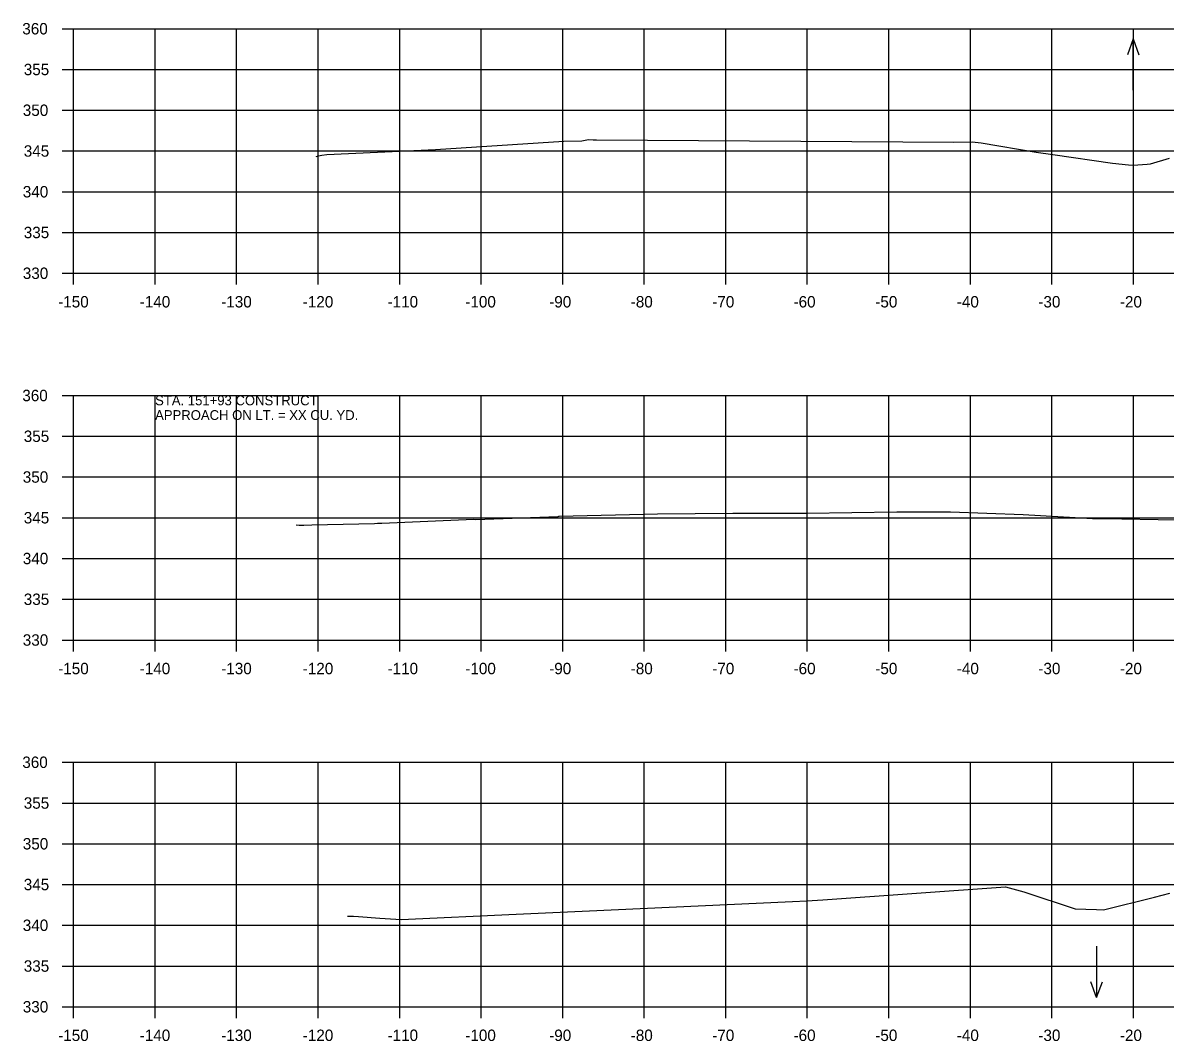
# Model space of a CAD drawing. Extents: x 1368122 to 1710785, y 373130 to 557566.
# Drawn here: x 1368532.7 to 1368672.8, y 380403.6 to 380528.5 of the extents above; entities that cross this region are included whole.
import ezdxf

# ---------------------------------------------------------------- set-up
doc = ezdxf.new("R2010")
doc.units = 0
for name, color, linetype in [('R_Axis', 7, 'Continuous'), ('R_Axis Annot', 7, 'Continuous'), ('R_Exist Surface', 7, 'Continuous'), ('R_Grid', 7, 'Continuous'), ('R_Water Annot', 7, 'Continuous')]:
    doc.layers.add(name, color=color, linetype=linetype)

msp = doc.modelspace()

# ---------------------------------------------------------------- linework, layer by layer
at = {"layer": 'R_Axis'}
for p, q in [((1368537.48, 380527.8), (1368538.88, 380527.8)), ((1368538.88, 380497.8), (1368538.88, 380527.8)), ((1368537.48, 380522.8), (1368538.88, 380522.8)), ((1368537.48, 380517.8), (1368538.88, 380517.8)), ((1368537.48, 380512.8), (1368538.88, 380512.8)), ((1368537.48, 380507.8), (1368538.88, 380507.8)), ((1368537.48, 380502.8), (1368538.88, 380502.8)), ((1368537.48, 380497.8), (1368538.88, 380497.8)), ((1368538.88, 380497.8), (1368838.88, 380497.8)), ((1368538.88, 380496.4), (1368538.88, 380497.8)), ((1368548.88, 380496.4), (1368548.88, 380497.8)), ((1368558.88, 380496.4), (1368558.88, 380497.8)), ((1368568.88, 380496.4), (1368568.88, 380497.8)), ((1368578.88, 380496.4), (1368578.88, 380497.8)), ((1368588.88, 380496.4), (1368588.88, 380497.8)), ((1368598.88, 380496.4), (1368598.88, 380497.8)), ((1368608.88, 380496.4), (1368608.88, 380497.8)), ((1368618.88, 380496.4), (1368618.88, 380497.8)), ((1368628.88, 380496.4), (1368628.88, 380497.8)), ((1368638.88, 380496.4), (1368638.88, 380497.8)), ((1368648.88, 380496.4), (1368648.88, 380497.8)), ((1368658.88, 380496.4), (1368658.88, 380497.8)), ((1368668.88, 380496.4), (1368668.88, 380497.8)), ((1368537.48, 380482.8), (1368538.88, 380482.8)), ((1368538.88, 380452.8), (1368538.88, 380482.8)), ((1368537.48, 380477.8), (1368538.88, 380477.8)), ((1368537.48, 380472.8), (1368538.88, 380472.8)), ((1368537.48, 380467.8), (1368538.88, 380467.8)), ((1368537.48, 380462.8), (1368538.88, 380462.8)), ((1368537.48, 380457.8), (1368538.88, 380457.8)), ((1368537.48, 380452.8), (1368538.88, 380452.8)), ((1368538.88, 380452.8), (1368838.88, 380452.8)), ((1368538.88, 380451.4), (1368538.88, 380452.8)), ((1368548.88, 380451.4), (1368548.88, 380452.8)), ((1368558.88, 380451.4), (1368558.88, 380452.8)), ((1368568.88, 380451.4), (1368568.88, 380452.8)), ((1368578.88, 380451.4), (1368578.88, 380452.8)), ((1368588.88, 380451.4), (1368588.88, 380452.8)), ((1368598.88, 380451.4), (1368598.88, 380452.8)), ((1368608.88, 380451.4), (1368608.88, 380452.8)), ((1368618.88, 380451.4), (1368618.88, 380452.8)), ((1368628.88, 380451.4), (1368628.88, 380452.8)), ((1368638.88, 380451.4), (1368638.88, 380452.8)), ((1368648.88, 380451.4), (1368648.88, 380452.8)), ((1368658.88, 380451.4), (1368658.88, 380452.8)), ((1368668.88, 380451.4), (1368668.88, 380452.8)), ((1368537.48, 380437.8), (1368538.88, 380437.8)), ((1368538.88, 380407.8), (1368538.88, 380437.8)), ((1368537.48, 380432.8), (1368538.88, 380432.8)), ((1368537.48, 380427.8), (1368538.88, 380427.8)), ((1368537.48, 380422.8), (1368538.88, 380422.8)), ((1368537.48, 380417.8), (1368538.88, 380417.8)), ((1368537.48, 380412.8), (1368538.88, 380412.8)), ((1368537.48, 380407.8), (1368538.88, 380407.8)), ((1368538.88, 380407.8), (1368838.88, 380407.8)), ((1368538.88, 380406.4), (1368538.88, 380407.8)), ((1368548.88, 380406.4), (1368548.88, 380407.8)), ((1368558.88, 380406.4), (1368558.88, 380407.8)), ((1368568.88, 380406.4), (1368568.88, 380407.8)), ((1368578.88, 380406.4), (1368578.88, 380407.8)), ((1368588.88, 380406.4), (1368588.88, 380407.8)), ((1368598.88, 380406.4), (1368598.88, 380407.8)), ((1368608.88, 380406.4), (1368608.88, 380407.8)), ((1368618.88, 380406.4), (1368618.88, 380407.8)), ((1368628.88, 380406.4), (1368628.88, 380407.8)), ((1368638.88, 380406.4), (1368638.88, 380407.8)), ((1368648.88, 380406.4), (1368648.88, 380407.8)), ((1368658.88, 380406.4), (1368658.88, 380407.8)), ((1368668.88, 380406.4), (1368668.88, 380407.8))]:
    msp.add_line(p, q, dxfattribs=at)
at = {"layer": 'R_Exist Surface'}
for points in [[(1368568.63, 380512.13), (1368568.92, 380512.2), (1368569.32, 380512.27), (1368569.95, 380512.38), (1368583.28, 380513), (1368599, 380514), (1368601.22, 380514.04), (1368602.06, 380514.2), (1368602.61, 380514.15), (1368603.01, 380514.16), (1368646.87, 380513.88), (1368649.09, 380513.91), (1368650.19, 380513.78), (1368656.95, 380512.67), (1368658.99, 380512.36), (1368666.3, 380511.31), (1368668.27, 380511.11), (1368668.86, 380511.07), (1368670.56, 380511.19), (1368670.99, 380511.23), (1368673.32, 380511.92)], [(1368566.2, 380466.94), (1368566.55, 380466.88), (1368566.75, 380466.88), (1368567.13, 380466.89), (1368568.09, 380466.92), (1368575.78, 380467.1), (1368576.16, 380467.12), (1368576.69, 380467.13), (1368587.99, 380467.64), (1368588.18, 380467.59), (1368598.33, 380467.97), (1368598.42, 380467.98), (1368598.44, 380467.98), (1368598.46, 380467.98), (1368610.51, 380468.27), (1368619.73, 380468.38), (1368628.83, 380468.38), (1368639.86, 380468.52), (1368646.45, 380468.54), (1368655.37, 380468.18), (1368663.87, 380467.71), (1368664.25, 380467.69), (1368667.47, 380467.65), (1368671.92, 380467.57), (1368674.1, 380467.53)], [(1368572.46, 380418.91), (1368572.95, 380418.93), (1368573.22, 380418.91), (1368573.82, 380418.87), (1368576.45, 380418.69), (1368579.06, 380418.52), (1368593.18, 380419.17), (1368601.25, 380419.55), (1368627.05, 380420.73), (1368628.84, 380420.79), (1368630.77, 380420.92), (1368653.18, 380422.52), (1368655.43, 380421.9), (1368661.74, 380419.82), (1368664.37, 380419.73), (1368665.21, 380419.71), (1368671.47, 380421.26), (1368673.33, 380421.73)]]:
    msp.add_lwpolyline(points, dxfattribs=at)
at = {"layer": 'R_Grid'}
for p, q in [((1368538.88, 380527.8), (1368838.88, 380527.8)), ((1368538.88, 380497.8), (1368538.88, 380527.8)), ((1368548.88, 380497.8), (1368548.88, 380527.8)), ((1368558.88, 380497.8), (1368558.88, 380527.8)), ((1368568.88, 380497.8), (1368568.88, 380527.8)), ((1368578.88, 380497.8), (1368578.88, 380527.8)), ((1368588.88, 380497.8), (1368588.88, 380527.8)), ((1368598.88, 380497.8), (1368598.88, 380527.8)), ((1368608.88, 380497.8), (1368608.88, 380527.8)), ((1368618.88, 380497.8), (1368618.88, 380527.8)), ((1368628.88, 380497.8), (1368628.88, 380527.8)), ((1368638.88, 380497.8), (1368638.88, 380527.8)), ((1368648.88, 380497.8), (1368648.88, 380527.8)), ((1368658.88, 380497.8), (1368658.88, 380527.8)), ((1368668.88, 380497.8), (1368668.88, 380527.8)), ((1368538.88, 380522.8), (1368838.88, 380522.8)), ((1368538.88, 380517.8), (1368838.88, 380517.8)), ((1368538.88, 380512.8), (1368838.88, 380512.8)), ((1368538.88, 380507.8), (1368838.88, 380507.8)), ((1368538.88, 380502.8), (1368838.88, 380502.8)), ((1368538.88, 380497.8), (1368838.88, 380497.8)), ((1368538.88, 380482.8), (1368838.88, 380482.8)), ((1368538.88, 380452.8), (1368538.88, 380482.8)), ((1368548.88, 380452.8), (1368548.88, 380482.8)), ((1368558.88, 380452.8), (1368558.88, 380482.8)), ((1368568.88, 380452.8), (1368568.88, 380482.8)), ((1368578.88, 380452.8), (1368578.88, 380482.8)), ((1368588.88, 380452.8), (1368588.88, 380482.8)), ((1368598.88, 380452.8), (1368598.88, 380482.8)), ((1368608.88, 380452.8), (1368608.88, 380482.8)), ((1368618.88, 380452.8), (1368618.88, 380482.8)), ((1368628.88, 380452.8), (1368628.88, 380482.8)), ((1368638.88, 380452.8), (1368638.88, 380482.8)), ((1368648.88, 380452.8), (1368648.88, 380482.8)), ((1368658.88, 380452.8), (1368658.88, 380482.8)), ((1368668.88, 380452.8), (1368668.88, 380482.8)), ((1368538.88, 380477.8), (1368838.88, 380477.8)), ((1368538.88, 380472.8), (1368838.88, 380472.8)), ((1368538.88, 380467.8), (1368838.88, 380467.8)), ((1368538.88, 380462.8), (1368838.88, 380462.8)), ((1368538.88, 380457.8), (1368838.88, 380457.8)), ((1368538.88, 380452.8), (1368838.88, 380452.8)), ((1368538.88, 380437.8), (1368838.88, 380437.8)), ((1368538.88, 380407.8), (1368538.88, 380437.8)), ((1368548.88, 380407.8), (1368548.88, 380437.8)), ((1368558.88, 380407.8), (1368558.88, 380437.8)), ((1368568.88, 380407.8), (1368568.88, 380437.8)), ((1368578.88, 380407.8), (1368578.88, 380437.8)), ((1368588.88, 380407.8), (1368588.88, 380437.8)), ((1368598.88, 380407.8), (1368598.88, 380437.8)), ((1368608.88, 380407.8), (1368608.88, 380437.8)), ((1368618.88, 380407.8), (1368618.88, 380437.8)), ((1368628.88, 380407.8), (1368628.88, 380437.8)), ((1368638.88, 380407.8), (1368638.88, 380437.8)), ((1368648.88, 380407.8), (1368648.88, 380437.8)), ((1368658.88, 380407.8), (1368658.88, 380437.8)), ((1368668.88, 380407.8), (1368668.88, 380437.8)), ((1368538.88, 380432.8), (1368838.88, 380432.8)), ((1368538.88, 380427.8), (1368838.88, 380427.8)), ((1368538.88, 380422.8), (1368838.88, 380422.8)), ((1368538.88, 380417.8), (1368838.88, 380417.8)), ((1368538.88, 380412.8), (1368838.88, 380412.8)), ((1368538.88, 380407.8), (1368838.88, 380407.8))]:
    msp.add_line(p, q, dxfattribs=at)
at = {"layer": 'R_Water Annot'}
for p, q in [((1368668.86, 380526.54), (1368668.16, 380524.61)), ((1368668.86, 380520.25), (1368668.86, 380526.54)), ((1368668.86, 380526.54), (1368669.56, 380524.61)), ((1368664.37, 380415.23), (1368664.37, 380408.95)), ((1368664.37, 380408.95), (1368663.67, 380410.87)), ((1368664.37, 380408.95), (1368665.07, 380410.87))]:
    msp.add_line(p, q, dxfattribs=at)

# ---------------------------------------------------------------- texts
at = {"layer": 'R_Axis Annot'}
for s, p in [('360', (1368532.59, 380527.1)), ('355', (1368532.77, 380522.1)), ('350', (1368532.65, 380517.1)), ('345', (1368532.77, 380512.1)), ('340', (1368532.65, 380507.1)), ('335', (1368532.77, 380502.1)), ('330', (1368532.65, 380497.1)), ('-150', (1368536.99, 380493.6)), ('-140', (1368546.99, 380493.6)), ('-130', (1368556.99, 380493.6)), ('-120', (1368566.99, 380493.6)), ('-110', (1368577.39, 380493.6)), ('-100', (1368586.93, 380493.6)), ('-90', (1368597.22, 380493.6)), ('-80', (1368607.22, 380493.6)), ('-70', (1368617.22, 380493.6)), ('-60', (1368627.19, 380493.6)), ('-50', (1368637.22, 380493.6)), ('-40', (1368647.22, 380493.6)), ('-30', (1368657.22, 380493.6)), ('-20', (1368667.22, 380493.6)), ('360', (1368532.59, 380482.1)), ('355', (1368532.77, 380477.1)), ('350', (1368532.65, 380472.1)), ('345', (1368532.77, 380467.1)), ('340', (1368532.65, 380462.1)), ('335', (1368532.77, 380457.1)), ('330', (1368532.65, 380452.1)), ('-150', (1368536.99, 380448.6)), ('-140', (1368546.99, 380448.6)), ('-130', (1368556.99, 380448.6)), ('-120', (1368566.99, 380448.6)), ('-110', (1368577.39, 380448.6)), ('-100', (1368586.93, 380448.6)), ('-90', (1368597.22, 380448.6)), ('-80', (1368607.22, 380448.6)), ('-70', (1368617.22, 380448.6)), ('-60', (1368627.19, 380448.6)), ('-50', (1368637.22, 380448.6)), ('-40', (1368647.22, 380448.6)), ('-30', (1368657.22, 380448.6)), ('-20', (1368667.22, 380448.6)), ('360', (1368532.59, 380437.1)), ('355', (1368532.77, 380432.1)), ('350', (1368532.65, 380427.1)), ('345', (1368532.77, 380422.1)), ('340', (1368532.65, 380417.1)), ('335', (1368532.77, 380412.1)), ('330', (1368532.65, 380407.1)), ('-150', (1368536.99, 380403.6)), ('-140', (1368546.99, 380403.6)), ('-130', (1368556.99, 380403.6)), ('-120', (1368566.99, 380403.6)), ('-110', (1368577.39, 380403.6)), ('-100', (1368586.93, 380403.6)), ('-90', (1368597.22, 380403.6)), ('-80', (1368607.22, 380403.6)), ('-70', (1368617.22, 380403.6)), ('-60', (1368627.19, 380403.6)), ('-50', (1368637.22, 380403.6)), ('-40', (1368647.22, 380403.6)), ('-30', (1368657.22, 380403.6)), ('-20', (1368667.22, 380403.6))]:
    msp.add_text(s, height=1.4, dxfattribs=at).set_placement(p)
at = {"layer": 'R_Water Annot'}
for s, p in [('STA. 151+93 CONSTRUCT', (1368548.88, 380481.6)), ('APPROACH ON LT. = XX CU. YD.', (1368548.88, 380479.8))]:
    msp.add_text(s, height=1.2, dxfattribs=at).set_placement(p)

doc.saveas('drawing.dxf')
